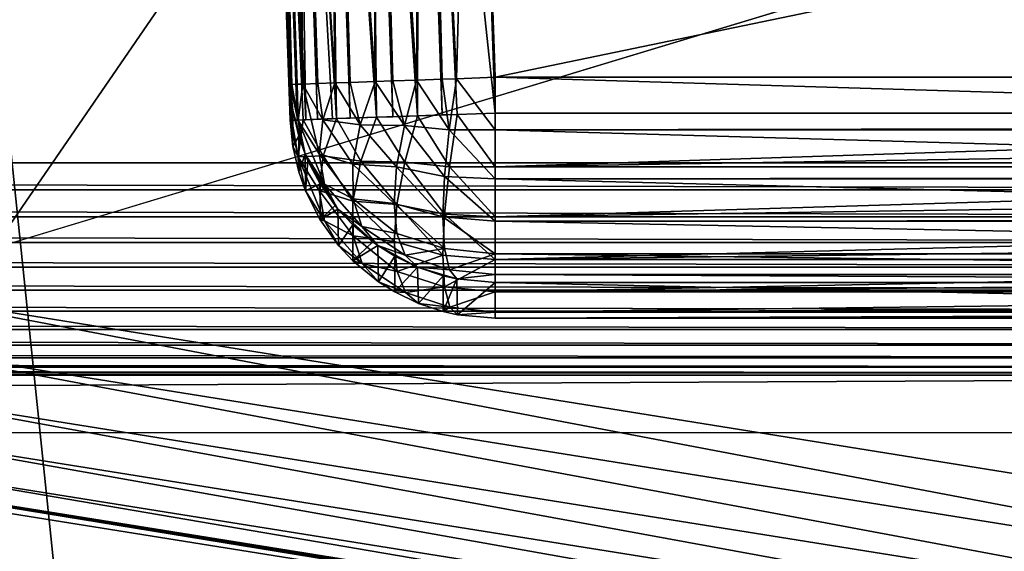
# Model space of a CAD drawing. Header units: millimetres. Extents: x -43.6 to 43.6, y -43.6 to 43.6.
# Tile 416 of 637: x 4.7 to 5.9, y 34.2 to 34.8. Entities that reach past the tile are written whole.
import ezdxf

# ---------------------------------------------------------------- set-up
doc = ezdxf.new("R2010")
doc.units = ezdxf.units.MM
doc.header["$LTSCALE"] = 52.148148
for name, color, linetype in [('150', 7, 'CONTINUOUS'), ('153', 7, 'CONTINUOUS'), ('158', 7, 'CONTINUOUS'), ('165', 7, 'CONTINUOUS'), ('188', 7, 'CONTINUOUS'), ('189', 7, 'CONTINUOUS'), ('191', 7, 'CONTINUOUS'), ('214', 7, 'CONTINUOUS'), ('272', 7, 'CONTINUOUS'), ('273', 7, 'CONTINUOUS'), ('295', 7, 'CONTINUOUS'), ('342', 7, 'CONTINUOUS'), ('364', 7, 'CONTINUOUS'), ('365', 7, 'CONTINUOUS'), ('366', 7, 'CONTINUOUS'), ('367', 7, 'CONTINUOUS'), ('368', 7, 'CONTINUOUS'), ('374', 7, 'CONTINUOUS'), ('376', 7, 'CONTINUOUS')]:
    doc.layers.add(name, color=color, linetype=linetype)

msp = doc.modelspace()

# ---------------------------------------------------------------- linework, layer by layer
at = {"layer": '150', "linetype": 'Continuous'}
for points in [[(5.8993, 36.3851, 23.9303), (4.4376, 34.2577, 15.3503), (3.5567, 36.6881, 23.9303), (5.8993, 36.3851, 23.9303)], [(6.6093, 33.9092, 15.3626), (4.4376, 34.2577, 15.3503), (5.8993, 36.3851, 23.9303), (6.6093, 33.9092, 15.3626)]]:
    msp.add_3dface(points, dxfattribs=at)
at = {"layer": '153', "color": 2, "linetype": 'Continuous'}
for points in [[(5.2841, 28.5549, 2.3697), (4.6046, 35.0993, 25.9303), (4.238, 28.7287, 2.3697), (5.2841, 28.5549, 2.3697)], [(6.8892, 34.7234, 25.9303), (4.6046, 35.0993, 25.9303), (5.2841, 28.5549, 2.3697), (6.8892, 34.7234, 25.9303)], [(6.3231, 28.343, 2.3697), (6.8892, 34.7234, 25.9303), (5.2841, 28.5549, 2.3697), (6.3231, 28.343, 2.3697)]]:
    msp.add_3dface(points, dxfattribs=at)
at = {"layer": '158', "linetype": 'Continuous'}
for points in [[(5.2151, 35.5, -4.5), (8.8792, 35.5, -4.5), (5.2414, 34.7457, -4.5), (5.2151, 35.5, -4.5)], [(5.2414, 34.7457, -4.5), (8.8792, 35.5, -4.5), (7.25, 34.7457, -4.5), (5.2414, 34.7457, -4.5)]]:
    msp.add_3dface(points, dxfattribs=at)
at = {"layer": '165', "linetype": 'Continuous'}
for points in [[(7.25, 34.702, -1.5), (5.2136, 35.5, -1.5), (5.2414, 34.702, -1.5), (7.25, 34.702, -1.5)], [(5.2136, 35.5, -1.5), (7.25, 34.702, -1.5), (7.25, 35.2586, -1.5), (5.2136, 35.5, -1.5)]]:
    msp.add_3dface(points, dxfattribs=at)
at = {"layer": '188', "linetype": 'Continuous'}
for points in [[(-7.25, 34.3123, 6.2544), (-7.25, 34.3828, 2.2155), (7.25, 34.3828, 2.2155), (-7.25, 34.3123, 6.2544)], [(7.25, 34.3123, 6.2544), (-7.25, 34.3123, 6.2544), (7.25, 34.3828, 2.2155), (7.25, 34.3123, 6.2544)]]:
    msp.add_3dface(points, dxfattribs=at)
at = {"layer": '189', "linetype": 'Continuous'}
for points in [[(5.2414, 34.4957, -4.2544), (7.25, 34.4957, -4.2544), (7.25, 34.4521, -1.7544), (5.2414, 34.4957, -4.2544)], [(5.2414, 34.4521, -1.7544), (5.2414, 34.4957, -4.2544), (7.25, 34.4521, -1.7544), (5.2414, 34.4521, -1.7544)]]:
    msp.add_3dface(points, dxfattribs=at)
at = {"layer": '191', "linetype": 'Continuous'}
for points in [[(7.25, 34.6415, 1.97), (-7.25, 34.6415, 1.97), (7.25, 35.3894, 1.9961), (7.25, 34.6415, 1.97)], [(7.25, 35.3894, 1.9961), (-7.25, 34.6415, 1.97), (-7.25, 35.3894, 1.9961), (7.25, 35.3894, 1.9961)]]:
    msp.add_3dface(points, dxfattribs=at)
at = {"layer": '214', "color": 2, "linetype": 'Continuous'}
for points in [[(6.9139, 34.7586, 26.0312), (4.6337, 35.1963, 26.1216), (4.6258, 35.1363, 26.0312), (6.9139, 34.7586, 26.0312)], [(6.9257, 34.818, 26.1216), (4.6337, 35.1963, 26.1216), (6.9139, 34.7586, 26.0312), (6.9257, 34.818, 26.1216)], [(4.6046, 35.0993, 25.9303), (6.8892, 34.7234, 25.9303), (4.6258, 35.1363, 26.0312), (4.6046, 35.0993, 25.9303)], [(6.8892, 34.7234, 25.9303), (6.9139, 34.7586, 26.0312), (4.6258, 35.1363, 26.0312), (6.8892, 34.7234, 25.9303)]]:
    msp.add_3dface(points, dxfattribs=at)
at = {"layer": '272', "linetype": 'Continuous'}
for points in [[(5.2414, 34.7457, -4.5), (7.25, 34.7457, -4.5), (7.25, 34.6854, -4.4926), (5.2414, 34.7457, -4.5)], [(5.2414, 34.7457, -4.5), (7.25, 34.6854, -4.4926), (5.2414, 34.6817, -4.4917), (5.2414, 34.7457, -4.5)], [(7.25, 34.6854, -4.4926), (7.25, 34.6817, -4.4917), (5.2414, 34.6817, -4.4917), (7.25, 34.6854, -4.4926)], [(7.25, 34.6817, -4.4917), (7.25, 34.6246, -4.4688), (5.2414, 34.6817, -4.4917), (7.25, 34.6817, -4.4917)], [(5.2414, 34.6817, -4.4917), (7.25, 34.6246, -4.4688), (5.2414, 34.6219, -4.4672), (5.2414, 34.6817, -4.4917)], [(7.25, 34.6246, -4.4688), (7.25, 34.6219, -4.4672), (5.2414, 34.6219, -4.4672), (7.25, 34.6246, -4.4688)], [(7.25, 34.6219, -4.4672), (7.25, 34.5721, -4.4299), (5.2414, 34.6219, -4.4672), (7.25, 34.6219, -4.4672)], [(5.2414, 34.6219, -4.4672), (7.25, 34.5721, -4.4299), (5.2414, 34.5704, -4.4283), (5.2414, 34.6219, -4.4672)], [(7.25, 34.5721, -4.4299), (7.25, 34.5704, -4.4283), (5.2414, 34.5704, -4.4283), (7.25, 34.5721, -4.4299)], [(7.25, 34.5704, -4.4283), (7.25, 34.5314, -4.3788), (5.2414, 34.5704, -4.4283), (7.25, 34.5704, -4.4283)], [(5.2414, 34.5704, -4.4283), (7.25, 34.5314, -4.3788), (5.2414, 34.5306, -4.3775), (5.2414, 34.5704, -4.4283)], [(7.25, 34.5314, -4.3788), (7.25, 34.5306, -4.3775), (5.2414, 34.5306, -4.3775), (7.25, 34.5314, -4.3788)], [(7.25, 34.5306, -4.3775), (7.25, 34.5054, -4.3189), (5.2414, 34.5306, -4.3775), (7.25, 34.5306, -4.3775)], [(5.2414, 34.5306, -4.3775), (7.25, 34.5054, -4.3189), (5.2414, 34.5052, -4.3182), (5.2414, 34.5306, -4.3775)], [(7.25, 34.5054, -4.3189), (7.25, 34.5052, -4.3182), (5.2414, 34.5052, -4.3182), (7.25, 34.5054, -4.3189)], [(7.25, 34.4957, -4.2544), (5.2414, 34.4957, -4.2544), (5.2414, 34.5052, -4.3182), (7.25, 34.4957, -4.2544)], [(7.25, 34.5052, -4.3182), (7.25, 34.4957, -4.2544), (5.2414, 34.5052, -4.3182), (7.25, 34.5052, -4.3182)]]:
    msp.add_3dface(points, dxfattribs=at)
at = {"layer": '273', "linetype": 'Continuous'}
for points in [[(7.25, 34.702, -1.5), (5.2414, 34.702, -1.5), (5.2414, 34.6366, -1.5087), (7.25, 34.702, -1.5)], [(7.25, 34.669, -1.5022), (7.25, 34.702, -1.5), (5.2414, 34.6366, -1.5087), (7.25, 34.669, -1.5022)], [(7.25, 34.6366, -1.5087), (7.25, 34.669, -1.5022), (5.2414, 34.6366, -1.5087), (7.25, 34.6366, -1.5087)], [(7.25, 34.6054, -1.5194), (7.25, 34.6366, -1.5087), (5.2414, 34.5758, -1.5342), (7.25, 34.6054, -1.5194)], [(5.2414, 34.5758, -1.5342), (7.25, 34.6366, -1.5087), (5.2414, 34.6366, -1.5087), (5.2414, 34.5758, -1.5342)], [(7.25, 34.5758, -1.5342), (7.25, 34.6054, -1.5194), (5.2414, 34.5758, -1.5342), (7.25, 34.5758, -1.5342)], [(7.25, 34.5484, -1.5528), (7.25, 34.5758, -1.5342), (5.2414, 34.5237, -1.5748), (7.25, 34.5484, -1.5528)], [(5.2414, 34.5237, -1.5748), (7.25, 34.5758, -1.5342), (5.2414, 34.5758, -1.5342), (5.2414, 34.5237, -1.5748)], [(7.25, 34.5237, -1.5748), (7.25, 34.5484, -1.5528), (5.2414, 34.5237, -1.5748), (7.25, 34.5237, -1.5748)], [(7.25, 34.5022, -1.5998), (7.25, 34.5237, -1.5748), (5.2414, 34.4841, -1.6275), (7.25, 34.5022, -1.5998)], [(5.2414, 34.4841, -1.6275), (7.25, 34.5237, -1.5748), (5.2414, 34.5237, -1.5748), (5.2414, 34.4841, -1.6275)], [(7.25, 34.4841, -1.6275), (7.25, 34.5022, -1.5998), (5.2414, 34.4841, -1.6275), (7.25, 34.4841, -1.6275)], [(7.25, 34.4698, -1.6574), (7.25, 34.4841, -1.6275), (5.2414, 34.4596, -1.6888), (7.25, 34.4698, -1.6574)], [(5.2414, 34.4596, -1.6888), (7.25, 34.4841, -1.6275), (5.2414, 34.4841, -1.6275), (5.2414, 34.4596, -1.6888)], [(7.25, 34.4596, -1.6888), (7.25, 34.4698, -1.6574), (5.2414, 34.4596, -1.6888), (7.25, 34.4596, -1.6888)], [(7.25, 34.4596, -1.6888), (5.2414, 34.4521, -1.7544), (7.25, 34.4537, -1.7213), (7.25, 34.4596, -1.6888)], [(5.2414, 34.4521, -1.7544), (7.25, 34.4596, -1.6888), (5.2414, 34.4596, -1.6888), (5.2414, 34.4521, -1.7544)], [(5.2414, 34.4521, -1.7544), (7.25, 34.4521, -1.7544), (7.25, 34.4537, -1.7213), (5.2414, 34.4521, -1.7544)]]:
    msp.add_3dface(points, dxfattribs=at)
at = {"layer": '295', "linetype": 'Continuous'}
for points in [[(-7.25, 34.6415, 1.97), (7.25, 34.6415, 1.97), (7.25, 34.6084, 1.9711), (-7.25, 34.6415, 1.97)], [(-7.25, 34.6084, 1.9711), (-7.25, 34.6415, 1.97), (7.25, 34.6084, 1.9711), (-7.25, 34.6084, 1.9711)], [(-7.25, 34.5758, 1.9764), (-7.25, 34.6084, 1.9711), (7.25, 34.5758, 1.9764), (-7.25, 34.5758, 1.9764)], [(7.25, 34.5758, 1.9764), (-7.25, 34.6084, 1.9711), (7.25, 34.6084, 1.9711), (7.25, 34.5758, 1.9764)], [(-7.25, 34.5442, 1.9861), (-7.25, 34.5758, 1.9764), (7.25, 34.5442, 1.9861), (-7.25, 34.5442, 1.9861)], [(7.25, 34.5442, 1.9861), (-7.25, 34.5758, 1.9764), (7.25, 34.5758, 1.9764), (7.25, 34.5442, 1.9861)], [(-7.25, 34.5141, 1.9998), (-7.25, 34.5442, 1.9861), (7.25, 34.5141, 1.9998), (-7.25, 34.5141, 1.9998)], [(7.25, 34.5141, 1.9998), (-7.25, 34.5442, 1.9861), (7.25, 34.5442, 1.9861), (7.25, 34.5141, 1.9998)], [(-7.25, 34.4861, 2.0174), (-7.25, 34.5141, 1.9998), (7.25, 34.4861, 2.0174), (-7.25, 34.4861, 2.0174)], [(7.25, 34.4861, 2.0174), (-7.25, 34.5141, 1.9998), (7.25, 34.5141, 1.9998), (7.25, 34.4861, 2.0174)], [(-7.25, 34.4607, 2.0385), (-7.25, 34.4861, 2.0174), (7.25, 34.4607, 2.0385), (-7.25, 34.4607, 2.0385)], [(7.25, 34.4607, 2.0385), (-7.25, 34.4861, 2.0174), (7.25, 34.4861, 2.0174), (7.25, 34.4607, 2.0385)], [(-7.25, 34.4382, 2.0628), (-7.25, 34.4607, 2.0385), (7.25, 34.4382, 2.0628), (-7.25, 34.4382, 2.0628)], [(7.25, 34.4382, 2.0628), (-7.25, 34.4607, 2.0385), (7.25, 34.4607, 2.0385), (7.25, 34.4382, 2.0628)], [(-7.25, 34.4192, 2.0899), (-7.25, 34.4382, 2.0628), (7.25, 34.4192, 2.0899), (-7.25, 34.4192, 2.0899)], [(7.25, 34.4192, 2.0899), (-7.25, 34.4382, 2.0628), (7.25, 34.4382, 2.0628), (7.25, 34.4192, 2.0899)], [(-7.25, 34.4039, 2.1192), (-7.25, 34.4192, 2.0899), (7.25, 34.4039, 2.1192), (-7.25, 34.4039, 2.1192)], [(7.25, 34.4039, 2.1192), (-7.25, 34.4192, 2.0899), (7.25, 34.4192, 2.0899), (7.25, 34.4039, 2.1192)], [(-7.25, 34.3926, 2.1503), (-7.25, 34.4039, 2.1192), (7.25, 34.3926, 2.1503), (-7.25, 34.3926, 2.1503)], [(7.25, 34.3926, 2.1503), (-7.25, 34.4039, 2.1192), (7.25, 34.4039, 2.1192), (7.25, 34.3926, 2.1503)], [(-7.25, 34.3855, 2.1826), (-7.25, 34.3926, 2.1503), (7.25, 34.3855, 2.1826), (-7.25, 34.3855, 2.1826)], [(7.25, 34.3855, 2.1826), (-7.25, 34.3926, 2.1503), (7.25, 34.3926, 2.1503), (7.25, 34.3855, 2.1826)], [(7.25, 34.3828, 2.2155), (-7.25, 34.3828, 2.2155), (-7.25, 34.3855, 2.1826), (7.25, 34.3828, 2.2155)], [(7.25, 34.3828, 2.2155), (-7.25, 34.3855, 2.1826), (7.25, 34.3855, 2.1826), (7.25, 34.3828, 2.2155)]]:
    msp.add_3dface(points, dxfattribs=at)
at = {"layer": '342', "linetype": 'Continuous'}
for points in [[(4.9208, 36.7413, -2.9976), (4.9211, 36.7362, -3.1127), (4.9916, 34.6933, -1.7502), (4.9208, 36.7413, -2.9976)], [(4.921, 36.7357, -2.8825), (4.9208, 36.7413, -2.9976), (4.9916, 34.6933, -1.7502), (4.921, 36.7357, -2.8825)], [(4.9214, 36.7196, -2.7685), (4.921, 36.7357, -2.8825), (4.9916, 34.6933, -1.7502), (4.9214, 36.7196, -2.7685)], [(4.9211, 36.7362, -3.1127), (4.9217, 36.7205, -3.2269), (4.9916, 34.6933, -1.7502), (4.9211, 36.7362, -3.1127)], [(4.9223, 36.6931, -2.6563), (4.9214, 36.7196, -2.7685), (4.9916, 34.6933, -1.7502), (4.9223, 36.6931, -2.6563)], [(4.9217, 36.7205, -3.2269), (4.9227, 36.6944, -3.3391), (4.9916, 34.6933, -1.7502), (4.9217, 36.7205, -3.2269)], [(4.9235, 36.6563, -2.5471), (4.9223, 36.6931, -2.6563), (4.9916, 34.6933, -1.7502), (4.9235, 36.6563, -2.5471)], [(4.9227, 36.6944, -3.3391), (4.924, 36.6581, -3.4485), (4.9916, 34.6933, -1.7502), (4.9227, 36.6944, -3.3391)], [(4.9251, 36.6096, -2.4418), (4.9235, 36.6563, -2.5471), (4.9916, 34.6933, -1.7502), (4.9251, 36.6096, -2.4418)], [(4.924, 36.6581, -3.4485), (4.9257, 36.6119, -3.554), (4.9916, 34.6933, -1.7502), (4.924, 36.6581, -3.4485)], [(4.927, 36.5535, -2.3412), (4.9251, 36.6096, -2.4418), (4.9916, 34.6933, -1.7502), (4.927, 36.5535, -2.3412)], [(4.9257, 36.6119, -3.554), (4.9277, 36.5561, -3.6549), (4.9916, 34.6933, -1.7502), (4.9257, 36.6119, -3.554)], [(4.9277, 36.5561, -3.6549), (4.93, 36.4913, -3.7502), (4.9916, 34.6933, -1.7502), (4.9277, 36.5561, -3.6549)], [(4.9292, 36.4883, -2.2461), (4.927, 36.5535, -2.3412), (4.9916, 34.6933, -1.7502), (4.9292, 36.4883, -2.2461)], [(4.9317, 36.4146, -2.1575), (4.9292, 36.4883, -2.2461), (4.9916, 34.6933, -1.7502), (4.9317, 36.4146, -2.1575)], [(4.93, 36.4913, -3.7502), (4.9326, 36.4179, -3.8391), (4.9916, 34.6933, -1.7502), (4.93, 36.4913, -3.7502)], [(4.9345, 36.333, -2.0761), (4.9317, 36.4146, -2.1575), (4.9916, 34.6933, -1.7502), (4.9345, 36.333, -2.0761)], [(4.9326, 36.4179, -3.8391), (4.9355, 36.3367, -3.9209), (4.9916, 34.6933, -1.7502), (4.9326, 36.4179, -3.8391)], [(4.9376, 36.2444, -2.0025), (4.9345, 36.333, -2.0761), (4.9916, 34.6933, -1.7502), (4.9376, 36.2444, -2.0025)], [(4.9355, 36.3367, -3.9209), (4.9386, 36.2483, -3.9948), (4.9916, 34.6933, -1.7502), (4.9355, 36.3367, -3.9209)], [(4.9409, 36.1493, -1.9373), (4.9376, 36.2444, -2.0025), (4.9916, 34.6933, -1.7502), (4.9409, 36.1493, -1.9373)], [(4.9386, 36.2483, -3.9948), (4.942, 36.1535, -4.0603), (4.9916, 34.6933, -1.7502), (4.9386, 36.2483, -3.9948)], [(4.9443, 36.0486, -1.8813), (4.9409, 36.1493, -1.9373), (4.9916, 34.6933, -1.7502), (4.9443, 36.0486, -1.8813)], [(4.942, 36.1535, -4.0603), (4.9455, 36.053, -4.1168), (4.9916, 34.6933, -1.7502), (4.942, 36.1535, -4.0603)], [(4.9455, 36.053, -4.1168), (4.9492, 35.9477, -4.1638), (4.9916, 34.6933, -1.7502), (4.9455, 36.053, -4.1168)], [(4.948, 35.9431, -1.8347), (4.9443, 36.0486, -1.8813), (4.9916, 34.6933, -1.7502), (4.948, 35.9431, -1.8347)], [(4.9518, 35.8338, -1.798), (4.948, 35.9431, -1.8347), (4.9916, 34.6933, -1.7502), (4.9518, 35.8338, -1.798)], [(4.9492, 35.9477, -4.1638), (4.9531, 35.8387, -4.2009), (4.9916, 34.6933, -1.7502), (4.9492, 35.9477, -4.1638)], [(4.9531, 35.8387, -4.2009), (4.957, 35.7257, -4.228), (4.9916, 34.6933, -1.7502), (4.9531, 35.8387, -4.2009)], [(4.9557, 35.7216, -1.7716), (4.9518, 35.8338, -1.798), (4.9916, 34.6933, -1.7502), (4.9557, 35.7216, -1.7716)], [(4.9597, 35.6076, -1.7556), (4.9557, 35.7216, -1.7716), (4.9916, 34.6933, -1.7502), (4.9597, 35.6076, -1.7556)], [(4.957, 35.7257, -4.228), (4.9611, 35.6093, -4.2446), (4.9916, 34.737, -4.2502), (4.957, 35.7257, -4.228)], [(4.9916, 34.6933, -1.7502), (4.957, 35.7257, -4.228), (4.9916, 34.737, -4.2502), (4.9916, 34.6933, -1.7502)], [(4.9637, 35.4913, -1.7502), (4.9597, 35.6076, -1.7556), (4.9916, 34.6933, -1.7502), (4.9637, 35.4913, -1.7502)], [(4.9611, 35.6093, -4.2446), (4.9652, 35.4913, -4.2502), (4.9916, 34.737, -4.2502), (4.9611, 35.6093, -4.2446)]]:
    msp.add_3dface(points, dxfattribs=at)
at = {"layer": '364', "linetype": 'Continuous'}
for points in [[(5.1561, 35.498, -1.5067), (5.1489, 35.4977, -1.5085), (5.1768, 34.6998, -1.5085), (5.1561, 35.498, -1.5067)], [(5.2414, 34.702, -1.5), (5.2136, 35.5, -1.5), (5.1561, 35.498, -1.5067), (5.2414, 34.702, -1.5)], [(5.2414, 34.702, -1.5), (5.1561, 35.498, -1.5067), (5.1951, 34.7004, -1.5043), (5.2414, 34.702, -1.5)], [(5.1951, 34.7004, -1.5043), (5.1561, 35.498, -1.5067), (5.1768, 34.6998, -1.5085), (5.1951, 34.7004, -1.5043)], [(4.9722, 35.4916, -1.6854), (4.9637, 35.4913, -1.7502), (4.9937, 34.6934, -1.7175), (4.9722, 35.4916, -1.6854)], [(4.9637, 35.4913, -1.7502), (4.9916, 34.6933, -1.7502), (4.9937, 34.6934, -1.7175), (4.9637, 35.4913, -1.7502)], [(4.9726, 35.4916, -1.684), (4.9722, 35.4916, -1.6854), (5.0001, 34.6936, -1.6854), (4.9726, 35.4916, -1.684)], [(5.0001, 34.6936, -1.6854), (4.9722, 35.4916, -1.6854), (4.9937, 34.6934, -1.7175), (5.0001, 34.6936, -1.6854)], [(4.9971, 35.4924, -1.6251), (4.9726, 35.4916, -1.684), (5.0106, 34.694, -1.6544), (4.9971, 35.4924, -1.6251)], [(5.0106, 34.694, -1.6544), (4.9726, 35.4916, -1.684), (5.0075, 34.6939, -1.6621), (5.0106, 34.694, -1.6544)], [(5.0075, 34.6939, -1.6621), (4.9726, 35.4916, -1.684), (5.0001, 34.6936, -1.6854), (5.0075, 34.6939, -1.6621)], [(4.9986, 35.4925, -1.6226), (4.9971, 35.4924, -1.6251), (5.025, 34.6945, -1.6251), (4.9986, 35.4925, -1.6226)], [(5.025, 34.6945, -1.6251), (4.9971, 35.4924, -1.6251), (5.0106, 34.694, -1.6544), (5.025, 34.6945, -1.6251)], [(5.0368, 35.4938, -1.5733), (4.9986, 35.4925, -1.6226), (5.0478, 34.6953, -1.592), (5.0368, 35.4938, -1.5733)], [(5.0478, 34.6953, -1.592), (4.9986, 35.4925, -1.6226), (5.0432, 34.6951, -1.5979), (5.0478, 34.6953, -1.592)], [(5.0432, 34.6951, -1.5979), (4.9986, 35.4925, -1.6226), (5.025, 34.6945, -1.6251), (5.0432, 34.6951, -1.5979)], [(5.04, 35.4939, -1.5702), (5.0368, 35.4938, -1.5733), (5.0647, 34.6959, -1.5733), (5.04, 35.4939, -1.5702)], [(5.0647, 34.6959, -1.5733), (5.0368, 35.4938, -1.5733), (5.0478, 34.6953, -1.592), (5.0647, 34.6959, -1.5733)], [(5.0886, 35.4956, -1.5335), (5.04, 35.4939, -1.5702), (5.0967, 34.697, -1.5462), (5.0886, 35.4956, -1.5335)], [(5.0967, 34.697, -1.5462), (5.04, 35.4939, -1.5702), (5.0647, 34.6959, -1.5733), (5.0967, 34.697, -1.5462)], [(5.0937, 35.4958, -1.5306), (5.0886, 35.4956, -1.5335), (5.1165, 34.6977, -1.5335), (5.0937, 35.4958, -1.5306)], [(5.1165, 34.6977, -1.5335), (5.0886, 35.4956, -1.5335), (5.0967, 34.697, -1.5462), (5.1165, 34.6977, -1.5335)], [(5.1489, 35.4977, -1.5085), (5.0937, 35.4958, -1.5306), (5.1467, 34.6987, -1.5187), (5.1489, 35.4977, -1.5085)], [(5.1467, 34.6987, -1.5187), (5.0937, 35.4958, -1.5306), (5.1165, 34.6977, -1.5335), (5.1467, 34.6987, -1.5187)], [(5.1768, 34.6998, -1.5085), (5.1489, 35.4977, -1.5085), (5.1467, 34.6987, -1.5187), (5.1768, 34.6998, -1.5085)]]:
    msp.add_3dface(points, dxfattribs=at)
at = {"layer": '365', "linetype": 'Continuous'}
for points in [[(5.0075, 34.6939, -1.6621), (5.0001, 34.6936, -1.6854), (4.9937, 34.6934, -1.7175), (5.0075, 34.6939, -1.6621)], [(5.0075, 34.6939, -1.6621), (4.9937, 34.6934, -1.7175), (5.0013, 34.6489, -1.7051), (5.0075, 34.6939, -1.6621)], [(5.0075, 34.6939, -1.6621), (5.0013, 34.6489, -1.7051), (5.0319, 34.6501, -1.624), (5.0075, 34.6939, -1.6621)], [(5.0478, 34.6953, -1.592), (5.0106, 34.694, -1.6544), (5.0075, 34.6939, -1.6621), (5.0478, 34.6953, -1.592)], [(5.0478, 34.6953, -1.592), (5.0075, 34.6939, -1.6621), (5.0319, 34.6501, -1.624), (5.0478, 34.6953, -1.592)], [(5.0478, 34.6953, -1.592), (5.025, 34.6945, -1.6251), (5.0106, 34.694, -1.6544), (5.0478, 34.6953, -1.592)], [(5.0478, 34.6953, -1.592), (5.0432, 34.6951, -1.5979), (5.025, 34.6945, -1.6251), (5.0478, 34.6953, -1.592)], [(5.0478, 34.6953, -1.592), (5.0319, 34.6501, -1.624), (5.0776, 34.6433, -1.5705), (5.0478, 34.6953, -1.592)], [(5.0967, 34.697, -1.5462), (5.0647, 34.6959, -1.5733), (5.0478, 34.6953, -1.592), (5.0967, 34.697, -1.5462)], [(5.0967, 34.697, -1.5462), (5.0478, 34.6953, -1.592), (5.0776, 34.6433, -1.5705), (5.0967, 34.697, -1.5462)], [(5.0967, 34.697, -1.5462), (5.0776, 34.6433, -1.5705), (5.1313, 34.6421, -1.5337), (5.0967, 34.697, -1.5462)], [(5.1467, 34.6987, -1.5187), (5.1165, 34.6977, -1.5335), (5.0967, 34.697, -1.5462), (5.1467, 34.6987, -1.5187)], [(5.1467, 34.6987, -1.5187), (5.0967, 34.697, -1.5462), (5.1313, 34.6421, -1.5337), (5.1467, 34.6987, -1.5187)], [(5.1857, 34.6366, -1.5152), (5.1467, 34.6987, -1.5187), (5.1313, 34.6421, -1.5337), (5.1857, 34.6366, -1.5152)], [(5.1951, 34.7004, -1.5043), (5.1768, 34.6998, -1.5085), (5.1467, 34.6987, -1.5187), (5.1951, 34.7004, -1.5043)], [(5.1951, 34.7004, -1.5043), (5.1467, 34.6987, -1.5187), (5.1857, 34.6366, -1.5152), (5.1951, 34.7004, -1.5043)], [(5.2414, 34.6366, -1.5087), (5.1951, 34.7004, -1.5043), (5.1857, 34.6366, -1.5152), (5.2414, 34.6366, -1.5087)], [(5.2414, 34.6366, -1.5087), (5.2414, 34.702, -1.5), (5.1951, 34.7004, -1.5043), (5.2414, 34.6366, -1.5087)], [(4.9937, 34.6934, -1.7175), (4.9916, 34.6933, -1.7502), (5.0013, 34.6489, -1.7051), (4.9937, 34.6934, -1.7175)], [(5.0013, 34.6489, -1.7051), (4.9916, 34.6933, -1.7502), (4.9947, 34.6615, -1.7507), (5.0013, 34.6489, -1.7051)], [(5.0019, 34.6303, -1.7513), (5.0013, 34.6489, -1.7051), (4.9947, 34.6615, -1.7507), (5.0019, 34.6303, -1.7513)], [(5.0319, 34.6501, -1.624), (5.0013, 34.6489, -1.7051), (5.0269, 34.6079, -1.6627), (5.0319, 34.6501, -1.624)], [(5.01, 34.6075, -1.7516), (5.0013, 34.6489, -1.7051), (5.0019, 34.6303, -1.7513), (5.01, 34.6075, -1.7516)], [(5.0013, 34.6489, -1.7051), (5.01, 34.6075, -1.7516), (5.0333, 34.5707, -1.7061), (5.0013, 34.6489, -1.7051)], [(5.0269, 34.6079, -1.6627), (5.0013, 34.6489, -1.7051), (5.0333, 34.5707, -1.7061), (5.0269, 34.6079, -1.6627)], [(5.0319, 34.6501, -1.624), (5.0269, 34.6079, -1.6627), (5.0678, 34.5946, -1.6057), (5.0319, 34.6501, -1.624)], [(5.0776, 34.6433, -1.5705), (5.0319, 34.6501, -1.624), (5.0678, 34.5946, -1.6057), (5.0776, 34.6433, -1.5705)], [(5.0776, 34.6433, -1.5705), (5.0678, 34.5946, -1.6057), (5.1214, 34.5908, -1.561), (5.0776, 34.6433, -1.5705)], [(5.1313, 34.6421, -1.5337), (5.0776, 34.6433, -1.5705), (5.1214, 34.5908, -1.561), (5.1313, 34.6421, -1.5337)], [(5.1797, 34.5788, -1.5414), (5.1313, 34.6421, -1.5337), (5.1214, 34.5908, -1.561), (5.1797, 34.5788, -1.5414)], [(5.1797, 34.5788, -1.5414), (5.1857, 34.6366, -1.5152), (5.1313, 34.6421, -1.5337), (5.1797, 34.5788, -1.5414)], [(5.1797, 34.5788, -1.5414), (5.2414, 34.5758, -1.5342), (5.1857, 34.6366, -1.5152), (5.1797, 34.5788, -1.5414)], [(5.2414, 34.5758, -1.5342), (5.2414, 34.6366, -1.5087), (5.1857, 34.6366, -1.5152), (5.2414, 34.5758, -1.5342)], [(5.01, 34.6075, -1.7516), (5.0279, 34.572, -1.7523), (5.0333, 34.5707, -1.7061), (5.01, 34.6075, -1.7516)], [(5.0269, 34.6079, -1.6627), (5.0333, 34.5707, -1.7061), (5.0683, 34.5523, -1.6496), (5.0269, 34.6079, -1.6627)], [(5.0678, 34.5946, -1.6057), (5.0269, 34.6079, -1.6627), (5.0683, 34.5523, -1.6496), (5.0678, 34.5946, -1.6057)], [(5.0678, 34.5946, -1.6057), (5.0683, 34.5523, -1.6496), (5.1181, 34.5457, -1.5988), (5.0678, 34.5946, -1.6057)], [(5.1214, 34.5908, -1.561), (5.0678, 34.5946, -1.6057), (5.1181, 34.5457, -1.5988), (5.1214, 34.5908, -1.561)], [(5.1777, 34.529, -1.5812), (5.1214, 34.5908, -1.561), (5.1181, 34.5457, -1.5988), (5.1777, 34.529, -1.5812)], [(5.1777, 34.529, -1.5812), (5.1797, 34.5788, -1.5414), (5.1214, 34.5908, -1.561), (5.1777, 34.529, -1.5812)], [(5.1777, 34.529, -1.5812), (5.2414, 34.5237, -1.5748), (5.1797, 34.5788, -1.5414), (5.1777, 34.529, -1.5812)], [(5.2414, 34.5237, -1.5748), (5.2414, 34.5758, -1.5342), (5.1797, 34.5788, -1.5414), (5.2414, 34.5237, -1.5748)], [(5.0333, 34.5707, -1.7061), (5.0279, 34.572, -1.7523), (5.0505, 34.5407, -1.7528), (5.0333, 34.5707, -1.7061)], [(5.0333, 34.5707, -1.7061), (5.0505, 34.5407, -1.7528), (5.0791, 34.5188, -1.6993), (5.0333, 34.5707, -1.7061)], [(5.0683, 34.5523, -1.6496), (5.0333, 34.5707, -1.7061), (5.0791, 34.5188, -1.6993), (5.0683, 34.5523, -1.6496)], [(5.0683, 34.5523, -1.6496), (5.0791, 34.5188, -1.6993), (5.1218, 34.5092, -1.6451), (5.0683, 34.5523, -1.6496)], [(5.1181, 34.5457, -1.5988), (5.0683, 34.5523, -1.6496), (5.1218, 34.5092, -1.6451), (5.1181, 34.5457, -1.5988)], [(5.0505, 34.5407, -1.7528), (5.0678, 34.5222, -1.7531), (5.0791, 34.5188, -1.6993), (5.0505, 34.5407, -1.7528)], [(5.1777, 34.529, -1.5812), (5.1181, 34.5457, -1.5988), (5.1218, 34.5092, -1.6451), (5.1777, 34.529, -1.5812)], [(5.1798, 34.4905, -1.6319), (5.1777, 34.529, -1.5812), (5.1218, 34.5092, -1.6451), (5.1798, 34.4905, -1.6319)], [(5.1798, 34.4905, -1.6319), (5.2414, 34.5237, -1.5748), (5.1777, 34.529, -1.5812), (5.1798, 34.4905, -1.6319)], [(5.0791, 34.5188, -1.6993), (5.0678, 34.5222, -1.7531), (5.0991, 34.4966, -1.7536), (5.0791, 34.5188, -1.6993)], [(5.0791, 34.5188, -1.6993), (5.0991, 34.4966, -1.7536), (5.1321, 34.4835, -1.6971), (5.0791, 34.5188, -1.6993)], [(5.1218, 34.5092, -1.6451), (5.0791, 34.5188, -1.6993), (5.1321, 34.4835, -1.6971), (5.1218, 34.5092, -1.6451)], [(5.2414, 34.4841, -1.6275), (5.2414, 34.5237, -1.5748), (5.1798, 34.4905, -1.6319), (5.2414, 34.4841, -1.6275)], [(5.1798, 34.4905, -1.6319), (5.1218, 34.5092, -1.6451), (5.1321, 34.4835, -1.6971), (5.1798, 34.4905, -1.6319)], [(5.0991, 34.4966, -1.7536), (5.119, 34.4841, -1.7538), (5.1321, 34.4835, -1.6971), (5.0991, 34.4966, -1.7536)], [(5.186, 34.4657, -1.6903), (5.1798, 34.4905, -1.6319), (5.1321, 34.4835, -1.6971), (5.186, 34.4657, -1.6903)], [(5.186, 34.4657, -1.6903), (5.2414, 34.4841, -1.6275), (5.1798, 34.4905, -1.6319), (5.186, 34.4657, -1.6903)], [(5.1321, 34.4835, -1.6971), (5.119, 34.4841, -1.7538), (5.1479, 34.4702, -1.754), (5.1321, 34.4835, -1.6971)], [(5.186, 34.4657, -1.6903), (5.1321, 34.4835, -1.6971), (5.1479, 34.4702, -1.754), (5.186, 34.4657, -1.6903)], [(5.2414, 34.4596, -1.6888), (5.2414, 34.4841, -1.6275), (5.186, 34.4657, -1.6903), (5.2414, 34.4596, -1.6888)], [(5.186, 34.4657, -1.6903), (5.1479, 34.4702, -1.754), (5.1782, 34.4602, -1.7542), (5.186, 34.4657, -1.6903)], [(5.1956, 34.4563, -1.7543), (5.186, 34.4657, -1.6903), (5.1782, 34.4602, -1.7542), (5.1956, 34.4563, -1.7543)], [(5.1956, 34.4563, -1.7543), (5.2414, 34.4596, -1.6888), (5.186, 34.4657, -1.6903), (5.1956, 34.4563, -1.7543)], [(5.2414, 34.4521, -1.7544), (5.2414, 34.4596, -1.6888), (5.1956, 34.4563, -1.7543), (5.2414, 34.4521, -1.7544)]]:
    msp.add_3dface(points, dxfattribs=at)
at = {"layer": '366', "linetype": 'Continuous'}
for points in [[(4.9916, 34.6933, -1.7502), (4.9916, 34.737, -4.2502), (4.9947, 34.7051, -4.2507), (4.9916, 34.6933, -1.7502)], [(4.9947, 34.6615, -1.7507), (4.9916, 34.6933, -1.7502), (4.9947, 34.7051, -4.2507), (4.9947, 34.6615, -1.7507)], [(5.0019, 34.674, -4.2513), (4.9947, 34.6615, -1.7507), (4.9947, 34.7051, -4.2507), (5.0019, 34.674, -4.2513)], [(5.0019, 34.6303, -1.7513), (4.9947, 34.6615, -1.7507), (5.0019, 34.674, -4.2513), (5.0019, 34.6303, -1.7513)], [(5.0097, 34.6519, -4.2516), (5.0019, 34.6303, -1.7513), (5.0019, 34.674, -4.2513), (5.0097, 34.6519, -4.2516)], [(5.01, 34.6075, -1.7516), (5.0019, 34.6303, -1.7513), (5.0097, 34.6519, -4.2516), (5.01, 34.6075, -1.7516)], [(5.013, 34.644, -4.2518), (5.01, 34.6075, -1.7516), (5.0097, 34.6519, -4.2516), (5.013, 34.644, -4.2518)], [(5.0279, 34.6157, -4.2523), (5.01, 34.6075, -1.7516), (5.013, 34.644, -4.2518), (5.0279, 34.6157, -4.2523)], [(5.0279, 34.572, -1.7523), (5.01, 34.6075, -1.7516), (5.0279, 34.6157, -4.2523), (5.0279, 34.572, -1.7523)], [(5.0462, 34.5895, -4.2527), (5.0279, 34.572, -1.7523), (5.0279, 34.6157, -4.2523), (5.0462, 34.5895, -4.2527)], [(5.0498, 34.5851, -4.2528), (5.0279, 34.572, -1.7523), (5.0462, 34.5895, -4.2527), (5.0498, 34.5851, -4.2528)], [(5.0505, 34.5407, -1.7528), (5.0279, 34.572, -1.7523), (5.0498, 34.5851, -4.2528), (5.0505, 34.5407, -1.7528)], [(5.0678, 34.5659, -4.2531), (5.0505, 34.5407, -1.7528), (5.0498, 34.5851, -4.2528), (5.0678, 34.5659, -4.2531)], [(5.0678, 34.5222, -1.7531), (5.0505, 34.5407, -1.7528), (5.0678, 34.5659, -4.2531), (5.0678, 34.5222, -1.7531)], [(5.0922, 34.5452, -4.2535), (5.0678, 34.5222, -1.7531), (5.0678, 34.5659, -4.2531), (5.0922, 34.5452, -4.2535)], [(5.0983, 34.5407, -4.2536), (5.0678, 34.5222, -1.7531), (5.0922, 34.5452, -4.2535), (5.0983, 34.5407, -4.2536)], [(5.0991, 34.4966, -1.7536), (5.0678, 34.5222, -1.7531), (5.0983, 34.5407, -4.2536), (5.0991, 34.4966, -1.7536)], [(5.119, 34.5277, -4.2538), (5.0991, 34.4966, -1.7536), (5.0983, 34.5407, -4.2536), (5.119, 34.5277, -4.2538)], [(5.119, 34.4841, -1.7538), (5.0991, 34.4966, -1.7536), (5.119, 34.5277, -4.2538), (5.119, 34.4841, -1.7538)], [(5.1466, 34.5144, -4.254), (5.119, 34.4841, -1.7538), (5.119, 34.5277, -4.2538), (5.1466, 34.5144, -4.254)], [(5.1479, 34.4702, -1.754), (5.119, 34.4841, -1.7538), (5.1466, 34.5144, -4.254), (5.1479, 34.4702, -1.754)], [(5.1782, 34.5038, -4.2542), (5.1479, 34.4702, -1.754), (5.1466, 34.5144, -4.254), (5.1782, 34.5038, -4.2542)], [(5.1782, 34.4602, -1.7542), (5.1479, 34.4702, -1.754), (5.1782, 34.5038, -4.2542), (5.1782, 34.4602, -1.7542)], [(5.1948, 34.5001, -4.2543), (5.1782, 34.4602, -1.7542), (5.1782, 34.5038, -4.2542), (5.1948, 34.5001, -4.2543)], [(5.1956, 34.4563, -1.7543), (5.1782, 34.4602, -1.7542), (5.1948, 34.5001, -4.2543), (5.1956, 34.4563, -1.7543)], [(5.2414, 34.4957, -4.2544), (5.1956, 34.4563, -1.7543), (5.1948, 34.5001, -4.2543), (5.2414, 34.4957, -4.2544)], [(5.2414, 34.4957, -4.2544), (5.2414, 34.4521, -1.7544), (5.1956, 34.4563, -1.7543), (5.2414, 34.4957, -4.2544)]]:
    msp.add_3dface(points, dxfattribs=at)
at = {"layer": '367', "linetype": 'Continuous'}
for points in [[(5.1307, 34.687, -4.4663), (5.1166, 34.7413, -4.4666), (5.1454, 34.7423, -4.4808), (5.1307, 34.687, -4.4663)], [(5.1854, 34.6816, -4.4851), (5.1307, 34.687, -4.4663), (5.1454, 34.7423, -4.4808), (5.1854, 34.6816, -4.4851)], [(5.1854, 34.6816, -4.4851), (5.1454, 34.7423, -4.4808), (5.1768, 34.7434, -4.4915), (5.1854, 34.6816, -4.4851)], [(5.1944, 34.744, -4.4955), (5.1854, 34.6816, -4.4851), (5.1768, 34.7434, -4.4915), (5.1944, 34.744, -4.4955)], [(5.1944, 34.744, -4.4955), (5.2414, 34.6817, -4.4917), (5.1854, 34.6816, -4.4851), (5.1944, 34.744, -4.4955)], [(5.2414, 34.7457, -4.5), (5.2414, 34.6817, -4.4917), (5.1944, 34.744, -4.4955), (5.2414, 34.7457, -4.5)], [(4.9916, 34.737, -4.2502), (5.0097, 34.6519, -4.2516), (4.9947, 34.7051, -4.2507), (4.9916, 34.737, -4.2502)], [(5.0097, 34.6519, -4.2516), (4.9916, 34.737, -4.2502), (5.0013, 34.6929, -4.2955), (5.0097, 34.6519, -4.2516)], [(5.0013, 34.6929, -4.2955), (4.9916, 34.737, -4.2502), (4.9937, 34.737, -4.2828), (5.0013, 34.6929, -4.2955)], [(5.0001, 34.7372, -4.3148), (5.0013, 34.6929, -4.2955), (4.9937, 34.737, -4.2828), (5.0001, 34.7372, -4.3148)], [(5.0069, 34.7375, -4.3363), (5.0013, 34.6929, -4.2955), (5.0001, 34.7372, -4.3148), (5.0069, 34.7375, -4.3363)], [(5.0013, 34.6929, -4.2955), (5.0069, 34.7375, -4.3363), (5.027, 34.6523, -4.3382), (5.0013, 34.6929, -4.2955)], [(5.0069, 34.7375, -4.3363), (5.0251, 34.7381, -4.3751), (5.0314, 34.6938, -4.3753), (5.0069, 34.7375, -4.3363)], [(5.027, 34.6523, -4.3382), (5.0069, 34.7375, -4.3363), (5.0314, 34.6938, -4.3753), (5.027, 34.6523, -4.3382)], [(5.0314, 34.6938, -4.3753), (5.0251, 34.7381, -4.3751), (5.046, 34.7389, -4.4058), (5.0314, 34.6938, -4.3753)], [(5.0314, 34.6938, -4.3753), (5.046, 34.7389, -4.4058), (5.077, 34.6878, -4.4292), (5.0314, 34.6938, -4.3753)], [(5.046, 34.7389, -4.4058), (5.0648, 34.7395, -4.4269), (5.077, 34.6878, -4.4292), (5.046, 34.7389, -4.4058)], [(5.077, 34.6878, -4.4292), (5.0648, 34.7395, -4.4269), (5.0951, 34.7406, -4.4527), (5.077, 34.6878, -4.4292)], [(5.077, 34.6878, -4.4292), (5.0951, 34.7406, -4.4527), (5.1307, 34.687, -4.4663), (5.077, 34.6878, -4.4292)], [(5.0951, 34.7406, -4.4527), (5.1166, 34.7413, -4.4666), (5.1307, 34.687, -4.4663), (5.0951, 34.7406, -4.4527)], [(5.0097, 34.6519, -4.2516), (5.0019, 34.674, -4.2513), (4.9947, 34.7051, -4.2507), (5.0097, 34.6519, -4.2516)], [(5.027, 34.6523, -4.3382), (5.0314, 34.6938, -4.3753), (5.0677, 34.6397, -4.3953), (5.027, 34.6523, -4.3382)], [(5.0677, 34.6397, -4.3953), (5.0314, 34.6938, -4.3753), (5.077, 34.6878, -4.4292), (5.0677, 34.6397, -4.3953)], [(5.0097, 34.6519, -4.2516), (5.0013, 34.6929, -4.2955), (5.0332, 34.6154, -4.2968), (5.0097, 34.6519, -4.2516)], [(5.0332, 34.6154, -4.2968), (5.0013, 34.6929, -4.2955), (5.027, 34.6523, -4.3382), (5.0332, 34.6154, -4.2968)], [(5.0677, 34.6397, -4.3953), (5.077, 34.6878, -4.4292), (5.1212, 34.6366, -4.4401), (5.0677, 34.6397, -4.3953)], [(5.1212, 34.6366, -4.4401), (5.077, 34.6878, -4.4292), (5.1307, 34.687, -4.4663), (5.1212, 34.6366, -4.4401)], [(5.1796, 34.6249, -4.46), (5.1212, 34.6366, -4.4401), (5.1307, 34.687, -4.4663), (5.1796, 34.6249, -4.46)], [(5.1854, 34.6816, -4.4851), (5.1796, 34.6249, -4.46), (5.1307, 34.687, -4.4663), (5.1854, 34.6816, -4.4851)], [(5.1854, 34.6816, -4.4851), (5.2414, 34.6219, -4.4672), (5.1796, 34.6249, -4.46), (5.1854, 34.6816, -4.4851)], [(5.2414, 34.6817, -4.4917), (5.2414, 34.6219, -4.4672), (5.1854, 34.6816, -4.4851), (5.2414, 34.6817, -4.4917)], [(5.0498, 34.5851, -4.2528), (5.013, 34.644, -4.2518), (5.0097, 34.6519, -4.2516), (5.0498, 34.5851, -4.2528)], [(5.0498, 34.5851, -4.2528), (5.0097, 34.6519, -4.2516), (5.0332, 34.6154, -4.2968), (5.0498, 34.5851, -4.2528)], [(5.0332, 34.6154, -4.2968), (5.027, 34.6523, -4.3382), (5.0683, 34.5976, -4.3531), (5.0332, 34.6154, -4.2968)], [(5.0683, 34.5976, -4.3531), (5.027, 34.6523, -4.3382), (5.0677, 34.6397, -4.3953), (5.0683, 34.5976, -4.3531)], [(5.0498, 34.5851, -4.2528), (5.0279, 34.6157, -4.2523), (5.013, 34.644, -4.2518), (5.0498, 34.5851, -4.2528)], [(5.0683, 34.5976, -4.3531), (5.0677, 34.6397, -4.3953), (5.1182, 34.5919, -4.4039), (5.0683, 34.5976, -4.3531)], [(5.1182, 34.5919, -4.4039), (5.0677, 34.6397, -4.3953), (5.1212, 34.6366, -4.4401), (5.1182, 34.5919, -4.4039)], [(5.1777, 34.5756, -4.4218), (5.1182, 34.5919, -4.4039), (5.1212, 34.6366, -4.4401), (5.1777, 34.5756, -4.4218)], [(5.1796, 34.6249, -4.46), (5.1777, 34.5756, -4.4218), (5.1212, 34.6366, -4.4401), (5.1796, 34.6249, -4.46)], [(5.1796, 34.6249, -4.46), (5.2414, 34.5704, -4.4283), (5.1777, 34.5756, -4.4218), (5.1796, 34.6249, -4.46)], [(5.2414, 34.6219, -4.4672), (5.2414, 34.5704, -4.4283), (5.1796, 34.6249, -4.46), (5.2414, 34.6219, -4.4672)], [(5.0498, 34.5851, -4.2528), (5.0462, 34.5895, -4.2527), (5.0279, 34.6157, -4.2523), (5.0498, 34.5851, -4.2528)], [(5.0498, 34.5851, -4.2528), (5.0332, 34.6154, -4.2968), (5.0788, 34.564, -4.305), (5.0498, 34.5851, -4.2528)], [(5.0788, 34.564, -4.305), (5.0332, 34.6154, -4.2968), (5.0683, 34.5976, -4.3531), (5.0788, 34.564, -4.305)], [(5.0788, 34.564, -4.305), (5.0683, 34.5976, -4.3531), (5.1216, 34.5555, -4.3595), (5.0788, 34.564, -4.305)], [(5.1216, 34.5555, -4.3595), (5.0683, 34.5976, -4.3531), (5.1182, 34.5919, -4.4039), (5.1216, 34.5555, -4.3595)], [(5.1777, 34.5756, -4.4218), (5.1798, 34.5369, -4.373), (5.1182, 34.5919, -4.4039), (5.1777, 34.5756, -4.4218)], [(5.1798, 34.5369, -4.373), (5.1216, 34.5555, -4.3595), (5.1182, 34.5919, -4.4039), (5.1798, 34.5369, -4.373)], [(5.0983, 34.5407, -4.2536), (5.0678, 34.5659, -4.2531), (5.0498, 34.5851, -4.2528), (5.0983, 34.5407, -4.2536)], [(5.0983, 34.5407, -4.2536), (5.0498, 34.5851, -4.2528), (5.0788, 34.564, -4.305), (5.0983, 34.5407, -4.2536)], [(5.2414, 34.5704, -4.4283), (5.2414, 34.5306, -4.3775), (5.1777, 34.5756, -4.4218), (5.2414, 34.5704, -4.4283)], [(5.1777, 34.5756, -4.4218), (5.2414, 34.5306, -4.3775), (5.1798, 34.5369, -4.373), (5.1777, 34.5756, -4.4218)], [(5.0983, 34.5407, -4.2536), (5.0922, 34.5452, -4.2535), (5.0678, 34.5659, -4.2531), (5.0983, 34.5407, -4.2536)], [(5.0983, 34.5407, -4.2536), (5.0788, 34.564, -4.305), (5.1315, 34.5291, -4.3092), (5.0983, 34.5407, -4.2536)], [(5.1315, 34.5291, -4.3092), (5.0788, 34.564, -4.305), (5.1216, 34.5555, -4.3595), (5.1315, 34.5291, -4.3092)], [(5.1798, 34.5369, -4.373), (5.1315, 34.5291, -4.3092), (5.1216, 34.5555, -4.3595), (5.1798, 34.5369, -4.373)], [(5.1466, 34.5144, -4.254), (5.119, 34.5277, -4.2538), (5.0983, 34.5407, -4.2536), (5.1466, 34.5144, -4.254)], [(5.1466, 34.5144, -4.254), (5.0983, 34.5407, -4.2536), (5.1315, 34.5291, -4.3092), (5.1466, 34.5144, -4.254)], [(5.1798, 34.5369, -4.373), (5.1856, 34.5112, -4.3165), (5.1315, 34.5291, -4.3092), (5.1798, 34.5369, -4.373)], [(5.1856, 34.5112, -4.3165), (5.1466, 34.5144, -4.254), (5.1315, 34.5291, -4.3092), (5.1856, 34.5112, -4.3165)], [(5.1798, 34.5369, -4.373), (5.2414, 34.5306, -4.3775), (5.1856, 34.5112, -4.3165), (5.1798, 34.5369, -4.373)], [(5.2414, 34.5306, -4.3775), (5.2414, 34.5052, -4.3182), (5.1856, 34.5112, -4.3165), (5.2414, 34.5306, -4.3775)], [(5.1948, 34.5001, -4.2543), (5.1782, 34.5038, -4.2542), (5.1466, 34.5144, -4.254), (5.1948, 34.5001, -4.2543)], [(5.1948, 34.5001, -4.2543), (5.1466, 34.5144, -4.254), (5.1856, 34.5112, -4.3165), (5.1948, 34.5001, -4.2543)], [(5.2414, 34.5052, -4.3182), (5.1948, 34.5001, -4.2543), (5.1856, 34.5112, -4.3165), (5.2414, 34.5052, -4.3182)], [(5.2414, 34.5052, -4.3182), (5.2414, 34.4957, -4.2544), (5.1948, 34.5001, -4.2543), (5.2414, 34.5052, -4.3182)]]:
    msp.add_3dface(points, dxfattribs=at)
at = {"layer": '368', "linetype": 'Continuous'}
for points in [[(5.1504, 35.4977, -4.4915), (5.1579, 35.498, -4.4934), (5.1768, 34.7434, -4.4915), (5.1504, 35.4977, -4.4915)], [(5.1579, 35.498, -4.4934), (5.2151, 35.5, -4.5), (5.1944, 34.744, -4.4955), (5.1579, 35.498, -4.4934)], [(5.1579, 35.498, -4.4934), (5.1944, 34.744, -4.4955), (5.1768, 34.7434, -4.4915), (5.1579, 35.498, -4.4934)], [(5.2151, 35.5, -4.5), (5.2414, 34.7457, -4.5), (5.1944, 34.744, -4.4955), (5.2151, 35.5, -4.5)], [(4.9916, 34.737, -4.2502), (4.9652, 35.4913, -4.2502), (4.9738, 35.4916, -4.3148), (4.9916, 34.737, -4.2502)], [(4.9916, 34.737, -4.2502), (4.9738, 35.4916, -4.3148), (4.9937, 34.737, -4.2828), (4.9916, 34.737, -4.2502)], [(4.9738, 35.4916, -4.3148), (4.9742, 35.4916, -4.3163), (5.0001, 34.7372, -4.3148), (4.9738, 35.4916, -4.3148)], [(4.9738, 35.4916, -4.3148), (5.0001, 34.7372, -4.3148), (4.9937, 34.737, -4.2828), (4.9738, 35.4916, -4.3148)], [(4.9742, 35.4916, -4.3163), (4.9988, 35.4924, -4.3751), (5.0069, 34.7375, -4.3363), (4.9742, 35.4916, -4.3163)], [(4.9742, 35.4916, -4.3163), (5.0069, 34.7375, -4.3363), (5.0001, 34.7372, -4.3148), (4.9742, 35.4916, -4.3163)], [(4.9988, 35.4924, -4.3751), (5.0003, 35.4925, -4.3777), (5.0251, 34.7381, -4.3751), (4.9988, 35.4924, -4.3751)], [(5.0069, 34.7375, -4.3363), (4.9988, 35.4924, -4.3751), (5.0251, 34.7381, -4.3751), (5.0069, 34.7375, -4.3363)], [(5.0003, 35.4925, -4.3777), (5.0385, 35.4938, -4.4268), (5.046, 34.7389, -4.4058), (5.0003, 35.4925, -4.3777)], [(5.0251, 34.7381, -4.3751), (5.0003, 35.4925, -4.3777), (5.046, 34.7389, -4.4058), (5.0251, 34.7381, -4.3751)], [(5.0385, 35.4938, -4.4268), (5.0417, 35.4939, -4.43), (5.0648, 34.7395, -4.4269), (5.0385, 35.4938, -4.4268)], [(5.046, 34.7389, -4.4058), (5.0385, 35.4938, -4.4268), (5.0648, 34.7395, -4.4269), (5.046, 34.7389, -4.4058)], [(5.0417, 35.4939, -4.43), (5.0902, 35.4956, -4.4665), (5.0951, 34.7406, -4.4527), (5.0417, 35.4939, -4.43)], [(5.0648, 34.7395, -4.4269), (5.0417, 35.4939, -4.43), (5.0951, 34.7406, -4.4527), (5.0648, 34.7395, -4.4269)], [(5.0902, 35.4956, -4.4665), (5.0955, 35.4958, -4.4695), (5.1166, 34.7413, -4.4666), (5.0902, 35.4956, -4.4665)], [(5.0951, 34.7406, -4.4527), (5.0902, 35.4956, -4.4665), (5.1166, 34.7413, -4.4666), (5.0951, 34.7406, -4.4527)], [(5.0955, 35.4958, -4.4695), (5.1504, 35.4977, -4.4915), (5.1454, 34.7423, -4.4808), (5.0955, 35.4958, -4.4695)], [(5.1166, 34.7413, -4.4666), (5.0955, 35.4958, -4.4695), (5.1454, 34.7423, -4.4808), (5.1166, 34.7413, -4.4666)], [(5.1454, 34.7423, -4.4808), (5.1504, 35.4977, -4.4915), (5.1768, 34.7434, -4.4915), (5.1454, 34.7423, -4.4808)]]:
    msp.add_3dface(points, dxfattribs=at)
at = {"layer": '374', "linetype": 'Continuous'}
for points in [[(-8.8903, 35.8256, 14.9886), (4.4685, 34.4883, 15.0353), (8.8903, 35.8256, 14.9886), (-8.8903, 35.8256, 14.9886)], [(4.4685, 34.4883, 15.0353), (6.6554, 34.1374, 15.0476), (8.8903, 35.8256, 14.9886), (4.4685, 34.4883, 15.0353)]]:
    msp.add_3dface(points, dxfattribs=at)
at = {"layer": '376', "linetype": 'Continuous'}
for points in [[(6.63, 34.078, 15.0579), (4.4685, 34.4883, 15.0353), (4.4349, 34.429, 15.0456), (6.63, 34.078, 15.0579)], [(6.6554, 34.1374, 15.0476), (4.4685, 34.4883, 15.0353), (6.63, 34.078, 15.0579), (6.6554, 34.1374, 15.0476)], [(6.6187, 34.0204, 15.084), (4.4349, 34.429, 15.0456), (4.4273, 34.3709, 15.0717), (6.6187, 34.0204, 15.084)], [(6.63, 34.078, 15.0579), (4.4349, 34.429, 15.0456), (6.6187, 34.0204, 15.084), (6.63, 34.078, 15.0579)], [(6.609, 33.9714, 15.1243), (4.4273, 34.3709, 15.0717), (4.4208, 34.3213, 15.112), (6.609, 33.9714, 15.1243)], [(6.6187, 34.0204, 15.084), (4.4273, 34.3709, 15.0717), (6.609, 33.9714, 15.1243), (6.6187, 34.0204, 15.084)], [(6.6014, 33.934, 15.1759), (4.4208, 34.3213, 15.112), (4.4158, 34.2835, 15.1636), (6.6014, 33.934, 15.1759)], [(6.609, 33.9714, 15.1243), (4.4208, 34.3213, 15.112), (6.6014, 33.934, 15.1759), (6.609, 33.9714, 15.1243)], [(6.5966, 33.9108, 15.2355), (4.4158, 34.2835, 15.1636), (4.4125, 34.26, 15.2233), (6.5966, 33.9108, 15.2355)], [(6.6014, 33.934, 15.1759), (4.4158, 34.2835, 15.1636), (6.5966, 33.9108, 15.2355), (6.6014, 33.934, 15.1759)], [(6.5947, 33.9032, 15.2993), (4.4125, 34.26, 15.2233), (4.4113, 34.2523, 15.287), (6.5947, 33.9032, 15.2993)], [(4.4376, 34.2577, 15.3503), (6.5947, 33.9032, 15.2993), (4.4113, 34.2523, 15.287), (4.4376, 34.2577, 15.3503)], [(6.5966, 33.9108, 15.2355), (4.4125, 34.26, 15.2233), (6.5947, 33.9032, 15.2993), (6.5966, 33.9108, 15.2355)], [(4.4376, 34.2577, 15.3503), (6.6093, 33.9092, 15.3626), (6.5947, 33.9032, 15.2993), (4.4376, 34.2577, 15.3503)]]:
    msp.add_3dface(points, dxfattribs=at)

doc.saveas('drawing.dxf')
